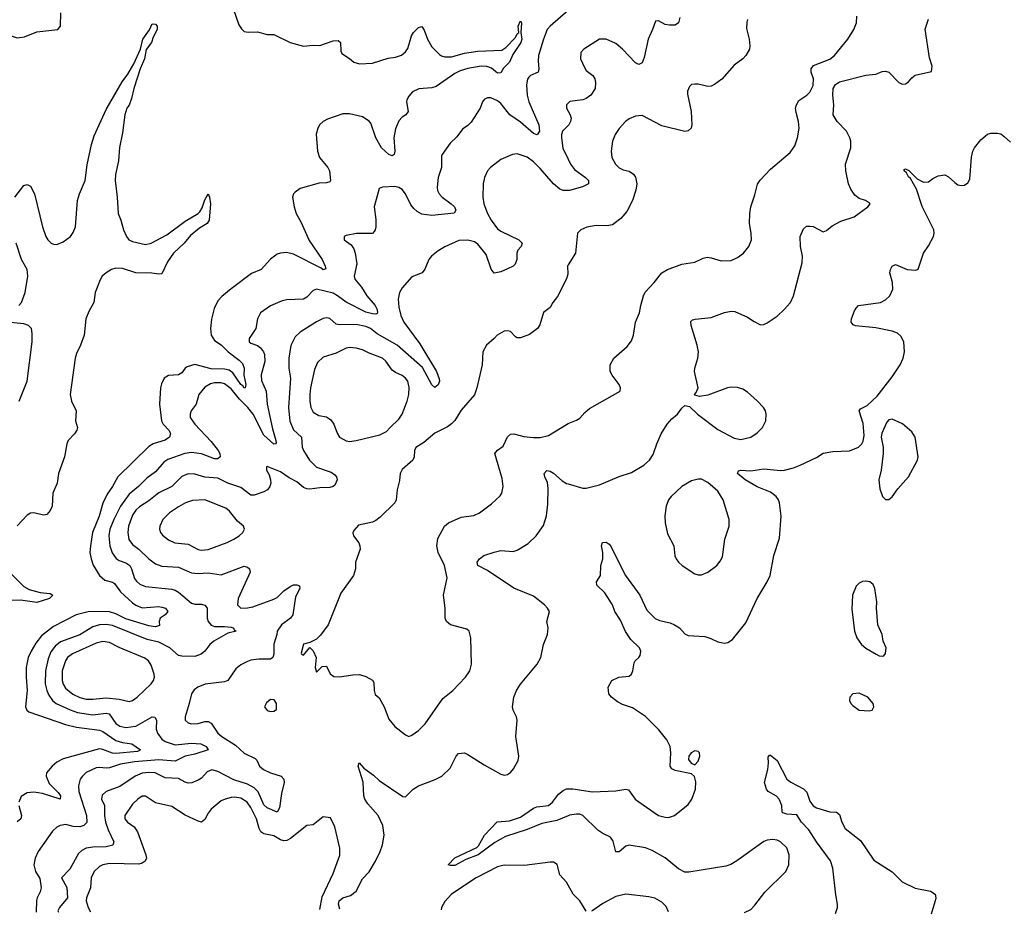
# Model space of a CAD drawing. Header units: inches. Extents: x 1473912 to 1647258, y 640388 to 773423.
# Tile 347 of 420: x 1596665 to 1602652, y 640669 to 646109. Entities that reach past the tile are written whole.
import ezdxf

# ---------------------------------------------------------------- set-up
doc = ezdxf.new("R2010")
doc.units = ezdxf.units.IN
doc.header["$MEASUREMENT"] = 0
doc.layers.add('B5694', color=7, linetype='Continuous')
doc.layers.add('B6604', color=7, linetype='Continuous')

msp = doc.modelspace()

# ---------------------------------------------------------------- linework, layer by layer
at = {"layer": 'B5694', "color": 5}
for points, elevation in [([(1596558.4, 646130), (1596572.5, 646072.5), (1596590, 646030.4), (1596613.4, 646010), (1596650, 645998.9), (1596694.7, 646005.3), (1596770, 646034.9), (1596897.2, 646050), (1596913.3, 646070), (1596915.5, 646150)], 720), ([(1597964.9, 646170), (1597998.3, 646078.3), (1598012.5, 646052.5), (1598030, 646037.3), (1598053.2, 646033.2), (1598110, 646035.5), (1598170, 646019.1), (1598210, 646019.1), (1598310.3, 645970.3), (1598390, 645947.4), (1598450, 645954.3), (1598490, 645952.4), (1598570, 645980.8), (1598601.3, 645981.3), (1598615.8, 645970), (1598617.1, 645917.1), (1598623.1, 645903.1), (1598670, 645873.4), (1598696.3, 645850), (1598730, 645839.7), (1598810, 645843.5), (1598905.6, 645874.4), (1598950, 645880.1), (1598986.8, 645893.2), (1599010, 645912.6), (1599025.5, 645934.5), (1599048.1, 646010), (1599059.8, 646030), (1599090, 646060.3), (1599110, 646068), (1599124.5, 646044.5), (1599143.5, 645990), (1599170, 645944), (1599218, 645898), (1599230, 645889.1), (1599250, 645883.2), (1599290, 645883.7), (1599370, 645904.2), (1599450, 645918.1), (1599595.6, 645924.4), (1599620.3, 645939.7), (1599680, 646000), (1599690, 646022), (1599699.3, 646030), (1599696.2, 646070), (1599710, 646101.6), (1599716.9, 646090), (1599713, 646030), (1599717.3, 645990), (1599712.4, 645970), (1599662.5, 645897.5), (1599642.5, 645850), (1599606, 645814), (1599590, 645785.6), (1599570, 645782.7), (1599533.5, 645813.5), (1599505, 645825), (1599470, 645825.1), (1599390, 645812.9), (1599342.4, 645797.6), (1599310, 645781.1), (1599197.6, 645702.4), (1599170, 645694.5), (1599092.4, 645687.6), (1599053.7, 645670), (1599030, 645643.6), (1599018.9, 645621.1), (1599016.5, 645610), (1599027.6, 645550), (1599012, 645530), (1598990, 645516.1), (1598970, 645493.5), (1598950, 645444.2), (1598939.1, 645390), (1598945.6, 645310), (1598941.7, 645290), (1598930, 645280.9), (1598910, 645288.4), (1598865.7, 645330), (1598831, 645390), (1598799.3, 645479.3), (1598790, 645492.4), (1598750, 645517.2), (1598670, 645535.3), (1598630, 645535.8), (1598536.1, 645503.9), (1598510.4, 645490), (1598490, 645471.6), (1598477.6, 645450), (1598467.8, 645412.2), (1598475.3, 645310), (1598488.5, 645270), (1598539.1, 645210), (1598549.2, 645190), (1598554.3, 645130), (1598550, 645123.6), (1598530, 645116.4), (1598485.5, 645114.5), (1598370, 645081.5), (1598339.2, 645060.8), (1598330.3, 645050), (1598324.2, 645030), (1598333.4, 644970), (1598346.5, 644930), (1598376.4, 644876.4), (1598425.2, 644765.2), (1598503.8, 644650), (1598523.1, 644610), (1598526, 644594), (1598510, 644588.7), (1598498.7, 644598.7), (1598330, 644683), (1598287.7, 644692.3), (1598250.2, 644689.8), (1598230, 644682.4), (1598190, 644651.6), (1598134, 644590), (1598075.3, 644564.7), (1597950, 644472.2), (1597894.6, 644425.4), (1597870, 644398.3), (1597848.3, 644351.7), (1597831.4, 644288.6), (1597824.4, 644230), (1597829.4, 644190), (1597850, 644158.6), (1597890, 644132.1), (1597932.5, 644090), (1597999.4, 644039.4), (1598019.2, 644019.2), (1598029.6, 643990), (1598027.9, 643947.9), (1598039.4, 643890), (1598035.5, 643870), (1598030, 643868.4), (1598022.3, 643882.3), (1598010, 643889.9), (1597961.5, 643961.5), (1597938.2, 643978.2), (1597910, 643984), (1597830, 643984.8), (1597730, 644011.3), (1597682.2, 643997.8), (1597670.1, 643989.9), (1597650, 643961.7), (1597630.8, 643949.2), (1597570, 643944.7), (1597543.7, 643930), (1597526.3, 643893.7), (1597520.9, 643870), (1597514, 643770), (1597527.6, 643670), (1597537.1, 643650), (1597572.7, 643610), (1597581.1, 643590), (1597576.6, 643570), (1597550, 643551.9), (1597477.3, 643530), (1597450, 643513.6), (1597262, 643330), (1597230, 643271.1), (1597196.3, 643223.7), (1597170.1, 643169.9), (1597147.2, 643090), (1597108.4, 642990), (1597094.5, 642910), (1597092.3, 642870), (1597099.4, 642830), (1597112.4, 642792.4), (1597150.2, 642730), (1597181.7, 642701.7), (1597230, 642688.6), (1597241.3, 642681.3), (1597277, 642630), (1597350, 642563.3), (1597370, 642548.9), (1597410, 642533.2), (1597510, 642540.1), (1597530, 642537.6), (1597551.2, 642530), (1597564.7, 642510), (1597549.4, 642490.6), (1597518.6, 642470), (1597512.6, 642450), (1597514.7, 642425.3), (1597490, 642417.1), (1597450, 642422.8), (1597310, 642466.4), (1597250, 642496.2), (1597210, 642507.6), (1597089.3, 642510.7), (1597009.2, 642490.8), (1596870, 642418.1), (1596798.4, 642361.6), (1596762.1, 642317.9), (1596733.8, 642270), (1596717, 642230), (1596704.5, 642170), (1596703.3, 642110), (1596709.4, 642030), (1596701.1, 641930), (1596708, 641910), (1596720.3, 641900.3), (1596942.4, 641822.4), (1597010, 641807.4), (1597150, 641789.7), (1597170, 641780.6), (1597250, 641725.4), (1597290, 641712.7), (1597345.8, 641705.8), (1597400.3, 641670), (1597380.2, 641659.8), (1597250, 641647.3), (1597228.9, 641648.9), (1597171.1, 641671.1), (1597150, 641674.3), (1596930, 641614.9), (1596890, 641593.8), (1596861.7, 641570), (1596827.9, 641530), (1596824.8, 641510), (1596844, 641464), (1596899.2, 641410), (1596913.7, 641390), (1596910.4, 641370), (1596803.3, 641403.3), (1596750.8, 641410.8), (1596710, 641408.4), (1596673.9, 641386.1), (1596658.6, 641350)], 720), ([(1600000, 646163.9), (1599890.3, 646070), (1599871.9, 646048.1), (1599849.4, 645990.6), (1599820.2, 645890), (1599817.1, 645857.1), (1599822, 645810), (1599818, 645790), (1599770.8, 645770), (1599760.5, 645759.5), (1599753, 645747), (1599746.7, 645713.3), (1599751, 645650), (1599760.9, 645610), (1599822, 645470), (1599824.5, 645430), (1599811.3, 645408.7), (1599790, 645417.7), (1599710, 645484.7), (1599644.2, 645530), (1599590, 645598.5), (1599570, 645615.6), (1599530, 645633), (1599510, 645633.3), (1599490, 645622.9), (1599478.4, 645610), (1599463.8, 645570), (1599410, 645486), (1599390, 645464.5), (1599356.4, 645443.6), (1599323.6, 645396.4), (1599281.5, 645358.5), (1599234, 645290), (1599230, 645278), (1599230.3, 645210), (1599210.3, 645150), (1599203.6, 645090), (1599206.3, 645070), (1599216, 645050), (1599234.6, 645030), (1599289.2, 644990), (1599309.2, 644970), (1599316.9, 644950), (1599307.3, 644932.7), (1599170, 644917.6), (1599110, 644926.4), (1599081.6, 644941.6), (1599060.7, 644960.7), (1599043.9, 644983.9), (1599010, 645049.7), (1598990, 645075.6), (1598970, 645088.5), (1598946.4, 645093.6), (1598870.6, 645089.4), (1598850, 645082), (1598820.4, 644970), (1598830, 644894), (1598830.4, 644849.6), (1598826.8, 644830), (1598819.9, 644820.1), (1598810, 644809.6), (1598712.3, 644807.7), (1598650, 644797.2), (1598638, 644790), (1598638, 644770), (1598680.4, 644740.4), (1598695.9, 644715.9), (1598704.9, 644690), (1598715.3, 644624.7), (1598698.6, 644550), (1598702.8, 644530), (1598742.5, 644482.5), (1598776.1, 644430), (1598826.8, 644370), (1598836.4, 644350), (1598840.7, 644330), (1598837.5, 644322.5), (1598830, 644318.8), (1598810, 644320.7), (1598769.8, 644330), (1598650.3, 644390.3), (1598598.2, 644430), (1598570, 644445.4), (1598470.3, 644469.7), (1598450, 644462.4), (1598410, 644422.4), (1598390, 644409.7), (1598290, 644404.7), (1598261, 644399), (1598190, 644368), (1598130, 644326.6), (1598110.4, 644290), (1598100.4, 644230), (1598060.3, 644170), (1598059.5, 644150), (1598070, 644141.1), (1598110, 644127.1), (1598130, 644114.3), (1598148.2, 644090), (1598153.3, 644073.3), (1598155.1, 644030), (1598133.8, 643950), (1598135, 643915), (1598163.2, 643850), (1598170.1, 643770.1), (1598201.2, 643621.2), (1598223.2, 643550), (1598224.9, 643535.1), (1598221, 643530), (1598210, 643528.1), (1598150, 643583.2), (1598085.4, 643710), (1598052.7, 643750), (1598000.7, 643800.7), (1597950, 643864), (1597910, 643894.7), (1597890, 643901.1), (1597850, 643901.1), (1597825.2, 643894.8), (1597790, 643873.6), (1597754.2, 643830), (1597737.4, 643770), (1597707.2, 643730), (1597701.1, 643710), (1597701.7, 643690), (1597729.1, 643650), (1597830, 643543.9), (1597871.7, 643490), (1597881.5, 643470), (1597882.8, 643450), (1597870, 643438.7), (1597850, 643438.2), (1597770, 643469.9), (1597710, 643478), (1597669.2, 643470.8), (1597564.6, 643435.4), (1597541, 643419), (1597490, 643360.3), (1597438.8, 643321.2), (1597388, 643270), (1597330, 643223.4), (1597278.5, 643150), (1597236.6, 643070), (1597213.1, 643010), (1597207.5, 642970), (1597213.8, 642910), (1597227.2, 642867.2), (1597251.7, 642831.7), (1597270, 642820.1), (1597310, 642806.8), (1597333.7, 642790), (1597344.7, 642770), (1597363, 642710), (1597374.5, 642694.5), (1597396.3, 642676.3), (1597430, 642661.9), (1597590, 642645.4), (1597610, 642639.7), (1597630, 642628.2), (1597710, 642561.2), (1597730, 642554), (1597770, 642555.6), (1597790, 642548.9), (1597805, 642530), (1597804.3, 642470), (1597810.2, 642450), (1597828.1, 642428.1), (1597850, 642419), (1597910, 642419.6), (1597950, 642414), (1597963.8, 642410), (1597970, 642396), (1597982, 642390), (1597930, 642378.8), (1597844.7, 642330), (1597820.2, 642310), (1597790.7, 642269.3), (1597768.7, 642250), (1597730, 642237.1), (1597650, 642238.6), (1597630, 642242.8), (1597577.4, 642290), (1597510, 642323.1), (1597440.3, 642340.3), (1597230, 642424.7), (1597190, 642431.7), (1597150.1, 642429.9), (1597110, 642417.1), (1597030, 642368.2), (1596913.3, 642326.7), (1596879.7, 642300.3), (1596854.1, 642265.9), (1596837.3, 642222.7), (1596822.5, 642150), (1596820.6, 642070), (1596829.5, 642030), (1596841.6, 642001.6), (1596863.5, 641970), (1596887.3, 641950), (1596971.4, 641911.4), (1597016.1, 641896.1), (1597110, 641882), (1597190, 641892.9), (1597208.1, 641888.1), (1597250, 641828.8), (1597274, 641814), (1597310, 641804.8), (1597370, 641813.7), (1597470, 641870.2), (1597487.5, 641867.5), (1597496.2, 641850), (1597494.2, 641794.2), (1597501.8, 641770), (1597530, 641733.5), (1597550, 641719.3), (1597610, 641698.9), (1597709.7, 641709.7), (1597766.3, 641706.3), (1597798.8, 641690), (1597810.3, 641670), (1597730, 641642.9), (1597670, 641629.9), (1597610, 641600.8), (1597510, 641608.3), (1597363.2, 641596.8), (1597277.9, 641582.1), (1597210, 641559.2), (1597190, 641557.2), (1597150, 641562.5), (1597130, 641559.6), (1597069.6, 641530.4), (1597046.4, 641510), (1597032.8, 641490), (1597021.4, 641450), (1597023.6, 641416.4), (1597070.7, 641270), (1597072.5, 641227.5), (1597055.8, 641210), (1597030, 641201.9), (1596990, 641203.4), (1596945.5, 641214.5), (1596910, 641209.7), (1596890, 641198.9), (1596864.8, 641175.2), (1596776.9, 641050), (1596758.3, 641010), (1596751.6, 640970), (1596761.5, 640930), (1596787.6, 640887.6), (1596794.7, 640830), (1596790, 640806), (1596770.3, 640770), (1596767, 640753), (1596765.2, 640681.4)], 740), ([(1596636.2, 645030), (1596690, 645101), (1596710, 645106), (1596730, 645096), (1596754.4, 645050), (1596802.6, 644850), (1596823.2, 644790), (1596835.6, 644770), (1596857.1, 644750), (1596870, 644743.9), (1596890, 644742.4), (1596930, 644757.3), (1596973.5, 644790), (1596990, 644814.4), (1597003.7, 644850), (1597017.3, 645010), (1597028, 645050), (1597062.4, 645130), (1597074.4, 645225.6), (1597102.2, 645350), (1597118.2, 645401.8), (1597190, 645562.8), (1597287.8, 645730), (1597322.7, 645777.3), (1597359.8, 645840.2), (1597399.3, 645930), (1597414.5, 645990), (1597453.6, 646046.4), (1597470, 646084), (1597490, 646081), (1597501, 646070), (1597500.7, 646050), (1597476.7, 646003.3), (1597466.7, 645970), (1597433.4, 645926.6), (1597423.2, 645870), (1597398, 645810), (1597359.7, 645690), (1597345.6, 645630), (1597330, 645589.7), (1597315.5, 645570), (1597304, 645530), (1597290, 645421.2), (1597271.9, 645331.9), (1597266.4, 645250), (1597246.5, 645166.5), (1597245, 645130), (1597258.5, 645030), (1597262.8, 644930), (1597279.3, 644890), (1597296, 644830), (1597314.2, 644790), (1597329.1, 644770), (1597350, 644759.7), (1597430, 644741.8), (1597464.2, 644750), (1597559.1, 644800.9), (1597670, 644882.9), (1597749.2, 644930.8), (1597760.1, 644939.9), (1597775.2, 644964.8), (1597790, 645014), (1597810, 645050.6), (1597818.7, 645030), (1597824.9, 644990), (1597817.1, 644890), (1597804, 644870), (1597758.8, 644841.2), (1597703.3, 644796.7), (1597665.2, 644750), (1597600.3, 644690), (1597563, 644637), (1597530, 644562.9), (1597510, 644560.4), (1597467.5, 644567.5), (1597370, 644569), (1597290, 644595.2), (1597250, 644597.9), (1597223.6, 644590), (1597191, 644570), (1597167.1, 644550), (1597153.4, 644526.6), (1597123.8, 644450), (1597116.4, 644390), (1597084.8, 644335.2), (1597066.2, 644290), (1597056.8, 644190), (1597035.4, 644130), (1597010, 644079.6), (1597002.4, 644050), (1596971.8, 643830), (1596979.7, 643790), (1597007.6, 643730), (1597004.9, 643670), (1597015.3, 643630), (1597012.1, 643612.1), (1596998.3, 643590), (1596960.2, 643550), (1596951.9, 643530), (1596938, 643450), (1596900.2, 643350), (1596892, 643290), (1596866, 643230), (1596862.2, 643150), (1596850, 643123.5), (1596830, 643099.8), (1596810, 643095.3), (1596750, 643110.8), (1596730, 643108.5), (1596710, 643095.4), (1596650, 643031)], 680), ([(1600000, 645600.5), (1599990.6, 645590), (1599990.4, 645570), (1600000, 645552.8)], 760), ([(1600000, 645465.6), (1599966, 645430), (1599959.1, 645410), (1599958.8, 645390), (1599967.1, 645327.1), (1600000, 645260.4)], 760), ([(1600000, 645070.9), (1599970, 645069.9), (1599950, 645077.3), (1599910.4, 645110), (1599830, 645204.5), (1599790, 645244.5), (1599750, 645272.8), (1599690, 645294), (1599662, 645290), (1599590, 645258), (1599527.3, 645210), (1599510, 645188.7), (1599490.5, 645149.5), (1599483.7, 645110), (1599480.3, 645030), (1599486.5, 644990), (1599509.5, 644930), (1599530.7, 644890), (1599570, 644837.6), (1599590, 644822.9), (1599699.5, 644770), (1599719.5, 644750), (1599713.7, 644730), (1599693, 644707), (1599688.2, 644690), (1599687.8, 644650), (1599678.1, 644621.9), (1599664.4, 644610), (1599630, 644593.2), (1599590, 644576.5), (1599550, 644567.6), (1599532.1, 644592.1), (1599500.4, 644680.4), (1599450, 644744.2), (1599430, 644757.4), (1599390, 644767.9), (1599334.4, 644765.6), (1599250, 644728.2), (1599210, 644703.5), (1599169.3, 644670.7), (1599152.2, 644650), (1599127.7, 644592.3), (1599111.5, 644568.5), (1599050, 644544.5), (1598990, 644478.4), (1598973.8, 644450), (1598966.4, 644410), (1598970, 644361), (1598982, 644310), (1599000.8, 644270), (1599097.3, 644137.3), (1599198.5, 643970), (1599215.8, 643924.2), (1599217.6, 643910), (1599210, 643889.4), (1599190, 643872.3), (1599170, 643889.3), (1599114.4, 643994.4), (1598959.6, 644130), (1598838.3, 644198.3), (1598797.8, 644230), (1598770, 644244.1), (1598710, 644255), (1598610, 644253), (1598590, 644258), (1598550, 644290.9), (1598530, 644296.1), (1598510, 644292.8), (1598470, 644271.6), (1598370.7, 644209.3), (1598339, 644181), (1598312.8, 644127.2), (1598300.9, 644050), (1598300.6, 643990), (1598310.9, 643930), (1598298.5, 643750), (1598307.4, 643667.4), (1598330, 643614), (1598378.6, 643570), (1598382.9, 643510), (1598390.2, 643490), (1598426.4, 643430), (1598470, 643388.8), (1598557.9, 643357.9), (1598581.9, 643341.9), (1598590.3, 643330), (1598594.3, 643310), (1598581.2, 643278.8), (1598570.4, 643270), (1598550, 643263.4), (1598490, 643261.6), (1598430, 643253.4), (1598410, 643255.4), (1598390, 643264.8), (1598350, 643298.3), (1598302.8, 643322.8), (1598250, 643359.7), (1598170, 643392), (1598166, 643390), (1598164.9, 643370), (1598181.1, 643341.1), (1598190.2, 643310.2), (1598191.5, 643290), (1598186.5, 643270), (1598171.8, 643250), (1598150, 643238), (1598090, 643217.3), (1598070, 643216.8), (1598010, 643264.6), (1597930, 643291.3), (1597870, 643321.1), (1597790, 643327.5), (1597730, 643344.9), (1597690, 643347.6), (1597650, 643330.7), (1597589.1, 643270), (1597510, 643231.9), (1597450, 643183.4), (1597392.7, 643147.3), (1597370, 643125.5), (1597350, 643095.8), (1597325.5, 643030), (1597321.5, 642990), (1597327.9, 642947.9), (1597350, 642916.8), (1597390, 642888.7), (1597450, 642830.2), (1597490, 642799.8), (1597530, 642786.7), (1597630, 642780.8), (1597710, 642745.6), (1597750, 642742.1), (1597810, 642744.6), (1597890, 642732.3), (1598030, 642785.8), (1598050, 642780.3), (1598063.1, 642770), (1598065.3, 642750), (1597992.7, 642590), (1597989.3, 642550), (1598010, 642531.4), (1598050, 642531.8), (1598082, 642538), (1598210, 642584.4), (1598230, 642595.6), (1598270, 642634.9), (1598310, 642662.3), (1598330, 642671.4), (1598350, 642673.4), (1598367.1, 642667.1), (1598368, 642650), (1598340.9, 642599.1), (1598325, 642490), (1598311, 642469), (1598256, 642430), (1598230.4, 642390), (1598228.6, 642371.4), (1598209.1, 642310.9), (1598210.2, 642250), (1598204.9, 642230), (1598190, 642219.7), (1598119.1, 642220.9), (1598070, 642213.7), (1598050, 642206), (1598010, 642185.7), (1597979, 642161), (1597930, 642089.7), (1597910, 642081.8), (1597792.5, 642067.5), (1597747.7, 642050), (1597726.1, 642033.9), (1597708.8, 642010), (1597695.5, 641950), (1597670.3, 641870), (1597670.4, 641850), (1597690, 641834), (1597708.2, 641828.2), (1597750, 641829.2), (1597790, 641840.7), (1597810, 641841.1), (1597830, 641831.3), (1597870, 641771.3), (1597893.6, 641750), (1597976.6, 641696.6), (1598030, 641649.2), (1598096.7, 641616.7), (1598106.8, 641606.8), (1598122, 641570), (1598147.6, 641550), (1598190, 641530.1), (1598253.8, 641510), (1598271, 641490), (1598273.5, 641470), (1598256, 641404), (1598243.8, 641316.2), (1598230, 641289.8), (1598170, 641317.4), (1598150, 641335.3), (1598113.9, 641413.9), (1598090, 641438.2), (1598050, 641459.7), (1597966, 641486), (1597870, 641536.5), (1597833, 641547), (1597804.2, 641535.8), (1597770, 641496.9), (1597750, 641484.2), (1597711.3, 641468.7), (1597690, 641466.2), (1597670, 641472.1), (1597630, 641494.3), (1597550, 641499.5), (1597489, 641529), (1597450, 641532), (1597410, 641526.7), (1597366.9, 641510), (1597273, 641447), (1597190, 641414.9), (1597165.8, 641394.2), (1597161.4, 641370), (1597179.6, 641330), (1597179.8, 641270), (1597185.6, 641230), (1597201.9, 641181.9), (1597237.2, 641110), (1597230.2, 641090), (1597190, 641079), (1597110, 641076.9), (1597069, 641071), (1597042.5, 641057.5), (1597022.1, 641037.9), (1596970, 640944), (1596919.6, 640890), (1596951.4, 640831.4), (1596955.3, 640770), (1596905.9, 640710), (1596897, 640690), (1596899.9, 640682.7)], 760), ([(1596658.9, 644370), (1596675, 644390), (1596697.7, 644450), (1596713.6, 644550), (1596709.7, 644590), (1596676, 644650), (1596644, 644750)], 680), ([(1600000, 644617.3), (1599995.6, 644610), (1599997.8, 644562.2), (1599990, 644534), (1599935.4, 644424.6), (1599907.3, 644390), (1599890, 644358), (1599850, 644328), (1599826.9, 644253.1), (1599813.4, 644230), (1599764.8, 644195.2), (1599710, 644173.3), (1599690, 644174.5), (1599680.1, 644180.1), (1599650, 644212), (1599630, 644217), (1599610, 644215.1), (1599567.7, 644190), (1599550.5, 644169.5), (1599502.8, 644130), (1599480.7, 644090), (1599476.9, 644010), (1599444.4, 643870), (1599430, 643827), (1599350, 643734.7), (1599310, 643671.6), (1599290, 643651.2), (1599266.6, 643633.4), (1599190, 643595.4), (1599122, 643538), (1599073.2, 643506.8), (1599065.5, 643490), (1599063, 643450), (1599056.3, 643430), (1598990, 643372.8), (1598978, 643350), (1598974.2, 643305.8), (1598960.4, 643250), (1598954.9, 643190), (1598946.7, 643170), (1598857.1, 643082.9), (1598830, 643063), (1598810, 643054), (1598725.5, 643034.5), (1598696.9, 643003.1), (1598691.1, 642988.9), (1598694, 642970), (1598727, 642927), (1598733.7, 642910), (1598734.6, 642890), (1598707, 642810), (1598705.7, 642770), (1598695.3, 642730), (1598617.8, 642622.2), (1598540.3, 642430), (1598494.4, 642365.6), (1598470, 642341.1), (1598430, 642321.2), (1598390, 642311.8), (1598376, 642256), (1598378, 642250), (1598390, 642244), (1598430, 642291.3), (1598450, 642271.3), (1598467.7, 642230), (1598461, 642170), (1598470, 642142), (1598504.7, 642175.3), (1598530, 642178), (1598551.8, 642131.8), (1598574.2, 642114.2), (1598610, 642113.7), (1598690, 642125.3), (1598730, 642126.4), (1598770, 642115.5), (1598810, 642093.4), (1598818, 642078), (1598820.3, 642030), (1598826.2, 642006.2), (1598850, 641984.7), (1598882, 641930), (1598910, 641856), (1598946, 641810), (1599010, 641760.7), (1599030, 641750.6), (1599050, 641758), (1599090, 641786.7), (1599130, 641826.4), (1599238.2, 641981.8), (1599298.9, 642030), (1599374.7, 642110), (1599401.3, 642150), (1599411.6, 642190), (1599408, 642350), (1599398, 642390), (1599382.9, 642402.9), (1599284, 642430), (1599259.3, 642450), (1599252, 642470), (1599252.4, 642530), (1599241.6, 642610), (1599264.5, 642715.5), (1599247.2, 642790), (1599209.6, 642870), (1599201.7, 642910), (1599206.7, 642953.3), (1599247.6, 643030), (1599272.7, 643050), (1599350, 643083.1), (1599425.4, 643094.6), (1599461.2, 643110), (1599534.3, 643165.7), (1599586.8, 643213.2), (1599596, 643230), (1599603.6, 643270), (1599599.4, 643319.4), (1599553.7, 643470), (1599570, 643491.7), (1599604.1, 643515.9), (1599630, 643572.7), (1599650, 643588), (1599670, 643590.4), (1599730, 643573.7), (1599790, 643567.8), (1599830, 643569.1), (1599879.8, 643580.2), (1599990, 643648.2), (1600000, 643652.4)], 780), ([(1596661, 643790), (1596711.1, 643910), (1596740.9, 644150), (1596741.4, 644201.4), (1596736.4, 644230), (1596718.4, 644250), (1596690, 644260.3), (1596588.7, 644268.7)], 680), ([(1598612, 640699.7), (1598604.1, 640730), (1598608.3, 640750), (1598630, 640769.1), (1598676.6, 640783.4), (1598711.2, 640808.8), (1598750, 640884.4), (1598790, 640927.7), (1598828.6, 640991.4), (1598856.3, 641050), (1598870, 641091), (1598880.4, 641150), (1598873.6, 641210), (1598843.8, 641270), (1598781.1, 641341.1), (1598763.4, 641370), (1598758, 641390), (1598753.4, 641473.4), (1598722.6, 641570), (1598728.7, 641590), (1598756.7, 641556.7), (1598815.3, 641515.3), (1598850, 641482), (1598995.5, 641384.5), (1599010, 641384), (1599057.2, 641430), (1599089.6, 641450.4), (1599191, 641489), (1599232.3, 641510), (1599282.6, 641557.4), (1599318.4, 641630), (1599333.6, 641646.4), (1599370, 641650.4), (1599390, 641641.6), (1599490, 641577), (1599590, 641520.4), (1599610, 641514.9), (1599630, 641519.3), (1599648.2, 641531.8), (1599667, 641553), (1599696, 641604), (1599699.7, 641630), (1599680.7, 641750), (1599689.3, 641850), (1599686, 641870), (1599664.5, 641910), (1599660.7, 641930), (1599669.7, 641990), (1599686.3, 642030), (1599710.9, 642069.1), (1599811.8, 642190), (1599834, 642230), (1599849.5, 642310), (1599874.5, 642370), (1599878, 642410), (1599869.6, 642450), (1599886.6, 642510), (1599875.1, 642530), (1599855.6, 642550), (1599790, 642603.8), (1599670, 642652.7), (1599510, 642758.7), (1599449.8, 642789.8), (1599447.3, 642810), (1599460.5, 642830), (1599487.6, 642850), (1599550, 642870.9), (1599590, 642880.2), (1599664.5, 642875.5), (1599690, 642882.4), (1599755.7, 642924.3), (1599804.4, 642970), (1599850, 643033), (1599867.1, 643092.9), (1599877.1, 643162.9), (1599878.8, 643258.8), (1599874.5, 643294.5), (1599857.2, 643330), (1599854, 643350), (1599870, 643367.2), (1599890, 643363.2), (1599910, 643351.9), (1599964.2, 643304.2), (1599989.5, 643289.5), (1600000, 643286.6)], 760), ([(1596581.7, 642770), (1596690, 642661.5), (1596723.4, 642643.4), (1596790, 642624.8), (1596850, 642620.7), (1596867.2, 642610), (1596846.3, 642590), (1596770, 642565.2), (1596670, 642579.9), (1596603.5, 642576.5)], 680), ([(1598490.8, 640698.5), (1598503.8, 640776.2), (1598570, 640916.3), (1598610.6, 641029.4), (1598611.3, 641071.3), (1598581.5, 641201.5), (1598555.3, 641255.3), (1598510, 641262), (1598450, 641213.2), (1598410, 641209.5), (1598310.9, 641129.1), (1598290, 641117.7), (1598270, 641116), (1598250, 641122.2), (1598210, 641146), (1598150, 641159.3), (1598131.4, 641171.4), (1598121.6, 641190), (1598105.7, 641250), (1598070, 641318.5), (1598048.7, 641350), (1598010, 641374.9), (1597970, 641381.4), (1597950, 641379.4), (1597914, 641370), (1597890, 641358.3), (1597830, 641308.5), (1597810, 641284), (1597790, 641245.6), (1597770, 641229.8), (1597750, 641234.6), (1597670, 641272.3), (1597590, 641324.4), (1597490, 641347), (1597430, 641388.4), (1597410, 641387.2), (1597382.3, 641370), (1597350, 641338.2), (1597304.7, 641270), (1597303.9, 641250), (1597321.1, 641230), (1597360.1, 641200.1), (1597381, 641170), (1597431.7, 641030), (1597435, 641010), (1597428, 640992), (1597410, 640979.4), (1597390, 640974.9), (1597210, 640977.8), (1597170.1, 640969.9), (1597150, 640959.4), (1597118.6, 640930), (1597099.5, 640890), (1597094.7, 640830), (1597071.4, 640770), (1597069.6, 640750), (1597082, 640710), (1597094.6, 640684.6)], 780), ([(1600000, 641268.8), (1599930, 641238.6), (1599839.8, 641220.2), (1599750, 641184.5), (1599618.8, 641141.2), (1599554.4, 641105.6), (1599453.4, 641030), (1599376.8, 641003.2), (1599310, 640966.4), (1599284.9, 640964.9), (1599269.3, 640970), (1599310, 641011.8), (1599444.6, 641075.4), (1599454.5, 641085.5), (1599491.1, 641150), (1599567.9, 641232.1), (1599642.2, 641237.8), (1599710, 641259), (1599790, 641314.8), (1599810, 641322.1), (1599880.7, 641330), (1599905.3, 641350), (1599940.1, 641399.9), (1599970, 641422.6), (1599990, 641431.4), (1600000, 641431.4)], 740), ([(1596658.6, 641330), (1596675.5, 641270), (1596671.3, 641248.7), (1596650, 641230.9)], 720), ([(1600000, 640845.7), (1599990, 640863.7), (1599949, 640910), (1599932.5, 640972.5), (1599910, 640985.2), (1599890, 640986), (1599733.8, 640966.2), (1599610, 640968.4), (1599570, 640957.2), (1599441.3, 640890), (1599290, 640791.1), (1599250, 640747.6), (1599229, 640710), (1599226.7, 640697)], 760)]:
    msp.add_lwpolyline(points, dxfattribs=dict(at, elevation=elevation))
for points, elevation in [([(1598670, 644115.7), (1598650, 644110.6), (1598590, 644080.7), (1598510, 644056), (1598475.8, 644024.2), (1598458.1, 643981.9), (1598433.6, 643870), (1598428.2, 643830), (1598428.8, 643790), (1598435.8, 643750), (1598450, 643722.3), (1598482.8, 643702.8), (1598530, 643694.2), (1598556.2, 643676.2), (1598575.2, 643650), (1598594.2, 643594.2), (1598610.2, 643570.2), (1598650, 643547.6), (1598670, 643544), (1598710, 643549), (1598855.6, 643584.4), (1598896.1, 643603.9), (1598917, 643630), (1598970, 643679.3), (1598990, 643710.6), (1599020.8, 643790), (1599030.7, 643830), (1599033.2, 643873.2), (1599024.4, 643910), (1599010, 643929.6), (1598990, 643945.4), (1598950, 643963.9), (1598930, 643978.5), (1598891.5, 644031.5), (1598871.4, 644051.4), (1598790, 644080.7), (1598750, 644101), (1598710, 644111.6)], 780), ([(1597790, 643189.8), (1597715.2, 643184.8), (1597672.4, 643170), (1597630, 643147.1), (1597576.5, 643110), (1597535.3, 643070), (1597516, 643030), (1597514.6, 643010), (1597521.1, 642990), (1597533.8, 642973.8), (1597570, 642946.3), (1597608.6, 642928.6), (1597690, 642918.8), (1597750, 642887.2), (1597770, 642882.9), (1597810, 642887.6), (1597926.6, 642930), (1597967, 642950), (1597999.5, 642970), (1598020.9, 642990), (1598032.7, 643010), (1598026, 643030), (1597990, 643059.7), (1597940, 643120), (1597918.6, 643138.6)], 780), ([(1597170, 642327.5), (1597130, 642316.9), (1596986.7, 642253.3), (1596956.3, 642230), (1596942.6, 642210), (1596923.4, 642150), (1596923.6, 642090), (1596929.2, 642069.2), (1596944.2, 642044.2), (1596988.2, 642008.2), (1597030, 641988), (1597070, 641977.8), (1597110, 641976.9), (1597190, 641984.6), (1597270, 641977.8), (1597330, 641963.2), (1597350, 641968.5), (1597379.3, 641990), (1597463.5, 642070), (1597478.9, 642090), (1597483.5, 642110), (1597482, 642130), (1597464.5, 642184.5), (1597447.7, 642210), (1597426.7, 642226.7), (1597270, 642291.2), (1597210, 642322.7)], 760), ([(1598190, 641974.3), (1598165.5, 641954.5), (1598154, 641930), (1598170, 641907.3), (1598190, 641902), (1598210, 641904), (1598226, 641914), (1598227.3, 641950), (1598213, 641973)], 780)]:
    msp.add_lwpolyline(points, close=True, dxfattribs=dict(at, elevation=elevation))
at = {"layer": 'B6604', "color": 5}
for points, elevation in [([(1600000, 643652.4), (1600050, 643673), (1600070, 643685.5), (1600100.4, 643719.6), (1600130, 643744.4), (1600315.3, 643850), (1600319, 643870), (1600309.2, 643890), (1600267.1, 643947.1), (1600256.2, 643970), (1600255.6, 644010), (1600278.4, 644050), (1600358, 644122), (1600384.2, 644155.8), (1600397.6, 644190), (1600409.5, 644270), (1600434.2, 644325.8), (1600440.7, 644370), (1600456.9, 644430), (1600468.7, 644451.3), (1600523.6, 644510), (1600570, 644570.4), (1600604, 644590), (1600690, 644621.3), (1600770, 644634.4), (1600821.1, 644658.9), (1600845.2, 644665.2), (1600870, 644661.6), (1600930, 644641.6), (1600990, 644643.7), (1601030, 644662.4), (1601066.6, 644690), (1601098.4, 644730), (1601113.6, 644770), (1601113.3, 644810), (1601103, 644870), (1601105.4, 644930), (1601111.5, 644970), (1601135.8, 645044.2), (1601151, 645109), (1601166.5, 645133.5), (1601230, 645200.4), (1601350, 645300.5), (1601377.5, 645342.5), (1601395.1, 645390), (1601404.7, 645450), (1601401.1, 645490), (1601385.3, 645545.3), (1601383.1, 645570), (1601388.9, 645591.1), (1601403.2, 645616.8), (1601451.2, 645650), (1601470, 645668.8), (1601490, 645707.7), (1601492.1, 645750), (1601478, 645790), (1601476.9, 645810), (1601492.3, 645830), (1601590, 645868.2), (1601619.7, 645890), (1601699.6, 645990), (1601737.6, 646050), (1601754, 646090), (1601754.5, 646130)], 780), ([(1600678.6, 646121.4), (1600670.4, 646089.6), (1600650, 646076.2), (1600616.2, 646076.2), (1600590, 646079.3), (1600550, 646101.2), (1600530, 646099), (1600513.4, 646050), (1600485.7, 645990), (1600462.2, 645877.8), (1600450, 645846.6), (1600430, 645836.2), (1600410, 645846), (1600329.6, 645930), (1600290, 645964.7), (1600230, 645991.1), (1600190, 645989.6), (1600094.8, 645930), (1600077.3, 645910), (1600075.5, 645870), (1600098.3, 645818.3), (1600110, 645800.7), (1600148.8, 645768.8), (1600161.6, 645750), (1600166.9, 645726.9), (1600163.1, 645690), (1600138.4, 645650), (1600110.2, 645629.8), (1600090, 645622), (1600010, 645611.6), (1600000, 645600.5)], 760), ([(1600000, 643286.6), (1600090, 643260.8), (1600110, 643259.6), (1600190, 643281.1), (1600310, 643330.4), (1600385.4, 643354.6), (1600460.5, 643399.5), (1600495.1, 643430), (1600516.1, 643463.9), (1600538.4, 643530), (1600566.3, 643590), (1600602, 643650), (1600630, 643682.4), (1600664.5, 643710), (1600690, 643746), (1600710, 643762.8), (1600737.3, 643757.3), (1600786, 643710), (1600910, 643617.1), (1601010, 643564.9), (1601050, 643555.5), (1601110, 643570.4), (1601150, 643597.1), (1601181.6, 643630), (1601202, 643670), (1601204.7, 643710), (1601198.9, 643730), (1601187.8, 643750), (1601150, 643791.6), (1601090, 643843.6), (1601061.3, 643861.3), (1601030, 643872.8), (1600990, 643874.7), (1600968.9, 643871.1), (1600850, 643826.6), (1600798, 643818), (1600770, 643826), (1600768, 643830), (1600779, 643841), (1600789.3, 643870.7), (1600768.3, 643970), (1600769.7, 643990), (1600788.3, 644050), (1600792.2, 644090), (1600784.8, 644130), (1600747.7, 644250), (1600746, 644274), (1600756.6, 644283.4), (1600772.4, 644287.6), (1600870, 644297.6), (1600950, 644328.9), (1600990, 644336.5), (1601013.8, 644333.8), (1601090, 644300.4), (1601130, 644273.4), (1601170, 644253.4), (1601190, 644256.3), (1601210, 644265.5), (1601270, 644306.4), (1601313.9, 644346.1), (1601351.5, 644390), (1601370.9, 644429.1), (1601422.4, 644630), (1601424.2, 644670), (1601413, 644730), (1601409.6, 644790), (1601430, 644837.3), (1601450, 644853.4), (1601470, 644854), (1601490.5, 644850.5), (1601550, 644818.8), (1601570, 644826.8), (1601604.7, 644855.3), (1601657.1, 644882.9), (1601739, 644910), (1601822, 644970), (1601835.3, 644990), (1601832.9, 644992.9), (1601808.7, 645010), (1601770, 645022), (1601742.4, 645042.4), (1601717.8, 645077.8), (1601703.9, 645110), (1601688.6, 645190), (1601686.8, 645230), (1601718.2, 645330), (1601718.4, 645370), (1601713.3, 645390), (1601691.5, 645430), (1601635.3, 645490), (1601611.9, 645530), (1601616, 645590), (1601608.6, 645650), (1601610.7, 645690), (1601624.6, 645715.4), (1601649.4, 645730.6), (1601810, 645770.9), (1601870, 645777.3), (1601910, 645793.7), (1601930, 645796.4), (1601950.3, 645790.3), (1602010, 645726), (1602030, 645716), (1602050, 645718), (1602069.3, 645730.7), (1602090, 645756), (1602110, 645771), (1602210, 645794), (1602213.2, 645826.8), (1602197.5, 645877.5), (1602169.6, 646050.4), (1602190, 646111)], 760), ([(1601091, 646110), (1601086, 646094), (1601084.9, 646055.1), (1601101.3, 645990), (1601104.9, 645950), (1601102, 645930), (1601080.3, 645890), (1601061.6, 645870), (1601008.4, 645831.6), (1600933.4, 645746.6), (1600890, 645715.1), (1600870, 645705.1), (1600850, 645701.6), (1600790, 645717.2), (1600770, 645717.2), (1600750, 645714), (1600738, 645702), (1600725.2, 645674.8), (1600724.9, 645655.1), (1600748.7, 645550), (1600752.7, 645470), (1600746.8, 645450), (1600730, 645433.2), (1600710, 645429.5), (1600570, 645463), (1600450, 645526), (1600410, 645522), (1600370, 645506.3), (1600349.4, 645490.6), (1600310, 645447.6), (1600284.9, 645410), (1600268.9, 645370), (1600260.3, 645310), (1600264.6, 645270), (1600287, 645230), (1600310, 645207.2), (1600334.8, 645194.8), (1600370, 645187), (1600397.1, 645170), (1600410.2, 645150.2), (1600418.3, 645110), (1600411.7, 645071.7), (1600391.7, 645010), (1600357.1, 644942.9), (1600320, 644900), (1600270, 644860.9), (1600234.6, 644854.6), (1600170, 644857.7), (1600113, 644847), (1600077.1, 644830), (1600057.1, 644810), (1600043.8, 644690), (1600000, 644617.3)], 780), ([(1600000, 645552.8), (1600012.7, 645530), (1600018.7, 645510), (1600014.9, 645490), (1600004.2, 645470), (1600000, 645465.6)], 760), ([(1600000, 641431.4), (1600028.6, 641431.4), (1600146.9, 641413.1), (1600290, 641419), (1600350, 641430.3), (1600366, 641426), (1600407.2, 641370), (1600430, 641352.2), (1600550, 641270.2), (1600590, 641259.7), (1600610, 641258.2), (1600647, 641270), (1600730, 641337.6), (1600751, 641370), (1600774, 641430), (1600775.3, 641475.3), (1600767.3, 641507.3), (1600750, 641522.7), (1600650, 641542.7), (1600630, 641554), (1600620.9, 641570), (1600623.9, 641650), (1600619.3, 641690), (1600599.8, 641730), (1600551.7, 641791.7), (1600470, 641871.1), (1600390, 641925.4), (1600330, 641945.1), (1600300, 641960), (1600262.7, 641990), (1600246.6, 642010), (1600242.7, 642050), (1600265.2, 642090), (1600308, 642110), (1600370, 642117), (1600385.6, 642130), (1600393.7, 642150), (1600401.7, 642198.3), (1600406.6, 642210), (1600430, 642230.5), (1600437.1, 642242.9), (1600442.6, 642270), (1600434, 642290), (1600380.2, 642340.2), (1600348.3, 642388.3), (1600317.1, 642457.1), (1600283.5, 642510), (1600269.7, 642550), (1600223.1, 642623.1), (1600173.2, 642670), (1600172.7, 642690), (1600196, 642730), (1600198, 642790), (1600211.3, 642830), (1600211.3, 642870), (1600202.9, 642910), (1600209.3, 642930), (1600230, 642932.2), (1600250, 642919.3), (1600256.5, 642910), (1600347.6, 642730), (1600436, 642610), (1600478.8, 642518.8), (1600527.8, 642467.8), (1600554.7, 642454.7), (1600620.8, 642440.8), (1600647.3, 642430), (1600676.3, 642410), (1600710, 642374), (1600730, 642364.9), (1600830, 642358.4), (1600866.7, 642346.7), (1600910, 642324.9), (1600950, 642318), (1600970, 642322), (1600999.4, 642340.6), (1601079.5, 642440.5), (1601149.7, 642590), (1601210, 642690.6), (1601227.8, 642730), (1601249.7, 642850.3), (1601284.8, 642955.2), (1601295.1, 643090), (1601284.7, 643170), (1601278, 643190), (1601264.2, 643210), (1601230, 643235.8), (1601150, 643267.8), (1601075.4, 643310), (1601029.6, 643350), (1601035.1, 643364.9), (1601049.8, 643370.2), (1601110, 643366.2), (1601190, 643377.1), (1601290, 643368), (1601315.3, 643370), (1601370, 643383.7), (1601410, 643399.5), (1601510, 643446), (1601550, 643473.5), (1601610, 643483.3), (1601710, 643487.7), (1601765.8, 643510), (1601785.4, 643530), (1601794.1, 643545.9), (1601799.4, 643580.6), (1601794.3, 643654.3), (1601770, 643731.3), (1601777, 643743), (1601817, 643763), (1601879.6, 643820.4), (1601970, 643936.3), (1602018.3, 644010), (1602037.7, 644050), (1602045.4, 644090), (1602040.5, 644150), (1602023.6, 644183.6), (1602002.7, 644202.7), (1601970, 644215.5), (1601870, 644234.2), (1601746.5, 644246.5), (1601732.3, 644252.3), (1601721.2, 644270), (1601722.7, 644290), (1601741.7, 644338.3), (1601750, 644354.8), (1601765.2, 644370), (1601899, 644390), (1601930, 644404.9), (1601956.2, 644430), (1601974.7, 644470), (1601971.3, 644510), (1601956.2, 644570), (1601959.5, 644590), (1601970, 644610.8), (1601990, 644620.7), (1602062, 644590), (1602114, 644586), (1602128.9, 644591.1), (1602159.6, 644690), (1602190, 644733.4), (1602220.5, 644790), (1602225.4, 644810), (1602222.6, 644830), (1602152.7, 644972.7), (1602117.8, 645077.8), (1602082.2, 645142.2), (1602070, 645152.7), (1602058, 645178), (1602042.9, 645190), (1602042.5, 645197.5), (1602050, 645202.8), (1602071.7, 645191.7), (1602121.1, 645141.1), (1602160.9, 645120.9), (1602190, 645123.5), (1602217, 645143), (1602250, 645159), (1602290, 645166), (1602313.4, 645153.4), (1602350, 645118), (1602370, 645105.5), (1602390, 645100.7), (1602410, 645102.8), (1602430, 645116), (1602441.2, 645138.8), (1602452.1, 645272.1), (1602459.7, 645310), (1602469.7, 645330), (1602510, 645378.3), (1602550, 645412.4), (1602570, 645418.4), (1602610, 645419.1), (1602630, 645414), (1602650, 645399.1), (1602690, 645363.6)], 740), ([(1600000, 645260.4), (1600014.9, 645230), (1600038.3, 645198.3), (1600104.6, 645150), (1600123.1, 645130), (1600123, 645110), (1600087.7, 645092.3), (1600008.9, 645071.1), (1600000, 645070.9)], 760), ([(1601624.4, 640674.5), (1601638, 640710), (1601638.4, 640730), (1601627.1, 640787.1), (1601609.7, 640950), (1601594.3, 640994.3), (1601510, 641109.6), (1601463.5, 641183.5), (1601418, 641230), (1601390, 641274), (1601330, 641277.2), (1601306, 641286), (1601302, 641290), (1601298, 641330), (1601283.7, 641370), (1601266.5, 641386.5), (1601215.9, 641415.9), (1601205.1, 641430), (1601194.5, 641470), (1601214.5, 641550), (1601218, 641590), (1601215.3, 641624.7), (1601224, 641636), (1601230, 641636), (1601270, 641604), (1601330.2, 641490.2), (1601353.3, 641473.3), (1601431.6, 641431.6), (1601451.9, 641411.9), (1601470, 641356), (1601489, 641329), (1601510, 641317.1), (1601590, 641293), (1601630.4, 641290.4), (1601650, 641276), (1601664, 641230), (1601684.9, 641190), (1601778, 641118), (1601858.5, 640998.5), (1601970, 640926.8), (1602030, 640866.8), (1602110, 640828), (1602202, 640810), (1602230.7, 640790.7), (1602234.8, 640770), (1602230.8, 640750), (1602206.4, 640669)], 720), ([(1601072.4, 640679.7), (1601110, 640697.3), (1601135.6, 640724.4), (1601195.5, 640804.5), (1601323, 640930), (1601341.7, 640970), (1601344.2, 641030), (1601330, 641073.3), (1601291.6, 641110), (1601270, 641119.1), (1601243.3, 641123.3), (1601210, 641119.8), (1601190, 641111.9), (1601026.1, 640993.9), (1600988.1, 640971.9), (1600958.8, 640961.2), (1600734.3, 640925.7), (1600710, 640925.8), (1600670, 640945.8), (1600590, 641011.7), (1600510, 641056.3), (1600470, 641072.8), (1600370, 641089.7), (1600350, 641083.1), (1600310, 641049.7), (1600290, 641049.4), (1600274.1, 641114.1), (1600258.2, 641138.2), (1600210, 641160.3), (1600180.3, 641180.3), (1600090, 641269), (1600070, 641277.5), (1600050, 641278.7), (1600007.8, 641272.2), (1600000, 641268.8)], 740), ([(1600109.6, 640688.7), (1600071.1, 640750), (1600030.6, 640790.6), (1600000, 640845.7)], 760), ([(1600610.3, 640684), (1600596.6, 640716.6), (1600570, 640742.9), (1600526.7, 640766.7), (1600490, 640775.8), (1600350, 640791.3), (1600290, 640777.4), (1600210, 640734.7), (1600150, 640692.6), (1600140.8, 640688.4)], 760)]:
    msp.add_lwpolyline(points, dxfattribs=dict(at, elevation=elevation))
for points, elevation in [([(1601970, 643679), (1601950, 643675.3), (1601938, 643662), (1601906.2, 643593.8), (1601903.8, 643570), (1601914.4, 643510), (1601914.4, 643470), (1601903, 643370), (1601888.2, 643310), (1601895.9, 643255.9), (1601911, 643210), (1601930, 643191), (1601950, 643191), (1601970, 643206.8), (1602004.8, 643255.2), (1602069.2, 643330), (1602124, 643430), (1602128.7, 643450), (1602109.3, 643569.3), (1602090, 643602), (1602032.1, 643652.1)], 740), ([(1600810, 643314.5), (1600790, 643314.5), (1600750, 643305.1), (1600690.7, 643270), (1600625.5, 643210), (1600610, 643189), (1600596.4, 643150), (1600588.6, 643091.4), (1600590.4, 643050), (1600603.4, 642983.4), (1600642, 642910), (1600648.7, 642848.7), (1600655.5, 642830), (1600670.5, 642810), (1600693, 642790), (1600770, 642739.3), (1600790, 642732.7), (1600810, 642732.4), (1600850, 642748.4), (1600902.9, 642790), (1600924.6, 642815.4), (1600938.2, 642841.8), (1600952.4, 642950), (1600978, 643030), (1600979.7, 643070), (1600942.6, 643190), (1600910, 643241.6), (1600850, 643295.6)], 760), ([(1601810, 642695.1), (1601790, 642692.3), (1601770, 642682.7), (1601750, 642664), (1601728, 642610), (1601724.1, 642524.1), (1601740.5, 642390), (1601755.5, 642350), (1601784, 642310), (1601810, 642288), (1601872, 642250), (1601890, 642241), (1601910, 642238), (1601919, 642241), (1601930, 642254), (1601932.7, 642290), (1601916, 642330), (1601909.2, 642370), (1601883.7, 642430), (1601875.1, 642530), (1601877, 642570), (1601865.1, 642650), (1601854.2, 642674.2), (1601834, 642690)], 740), ([(1601770, 642013.2), (1601731.1, 642008.9), (1601712, 641990), (1601711.3, 641970), (1601718, 641950), (1601730, 641938), (1601770, 641911.3), (1601830, 641906.8), (1601848.7, 641911.3), (1601858, 641930), (1601855.3, 641950), (1601822, 641990)], 740), ([(1600770, 641663.7), (1600747.7, 641650), (1600734, 641630), (1600731, 641610), (1600748.1, 641588.1), (1600770, 641578), (1600790, 641601), (1600800.9, 641630), (1600799.3, 641650), (1600790, 641659.3)], 740)]:
    msp.add_lwpolyline(points, close=True, dxfattribs=dict(at, elevation=elevation))

doc.saveas('drawing.dxf')
